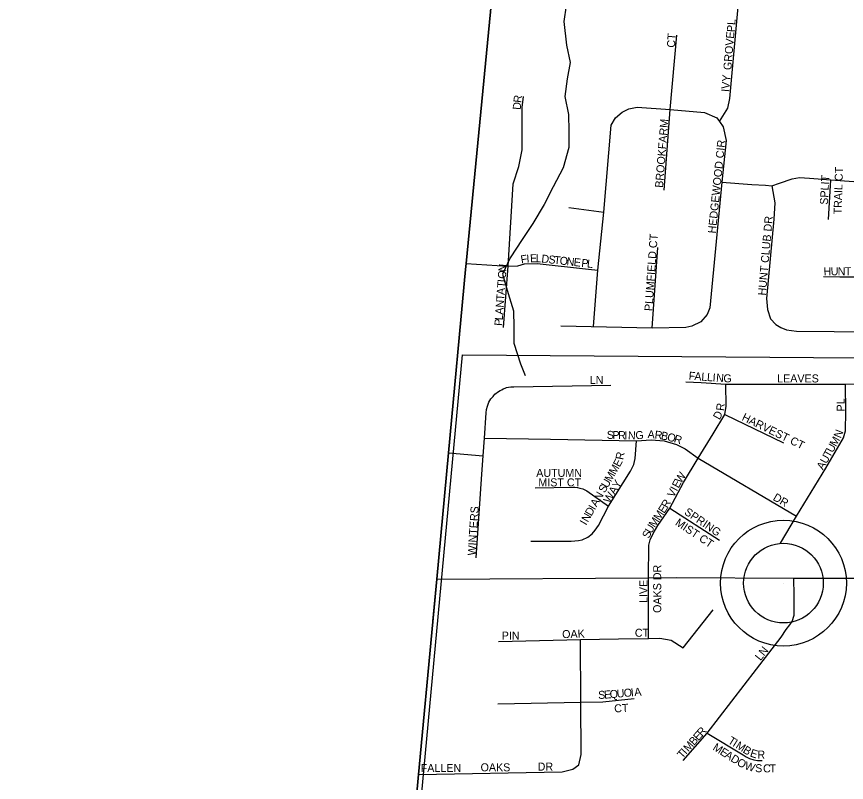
# Model space of a CAD drawing. Extents: x 1310247 to 1664935, y 284496 to 704931.
# Drawn here: x 1442248 to 1447431, y 484337 to 489120 of the extents above; entities that cross this region are included whole.
import ezdxf

# ---------------------------------------------------------------- set-up
doc = ezdxf.new("R2010")
doc.units = 0
for name, color, linetype in [('GM_P_State_Location', 7, 'Continuous'), ('GM_X_Adjacent_County_Text', 7, 'Continuous'), ('GM_X_County', 7, 'Continuous'), ('GM_X_County_Road_Text', 7, 'Continuous'), ('GM_X_Major_River_Text', 7, 'Continuous'), ('GM_X_Minor_River_Text', 7, 'Continuous'), ('GM_X_State_Location', 7, 'Continuous'), ('GM_X_Township', 7, 'Continuous'), ('GM_X_Unincorporated', 7, 'Continuous')]:
    doc.layers.add(name, color=color, linetype=linetype)

msp = doc.modelspace()

# ---------------------------------------------------------------- linework, layer by layer
at = {"layer": 'GM_X_Adjacent_County_Text'}
msp.add_lwpolyline([(1445360.5, 490723.4), (1445054.9, 487578.1), (1445051.2, 487540.6), (1444945, 486395.4), (1444871.9, 485606.9), (1444847.2, 485340), (1444758.9, 484386.7), (1444705.2, 483806.8), (1444523.2, 481841), (1444476.3, 481334.7), (1444250.5, 478850.8), (1444098, 477254), (1443984.3, 476028.1), (1442360.4, 476333.1), (1441578.7, 476479.9)], dxfattribs=at)
at = {"layer": 'GM_X_County'}
msp.add_lwpolyline([(1445032, 487006.9), (1450514.7, 486966.2), (1449969.8, 481647.7), (1444509.2, 481359.2)], close=True, dxfattribs=at)
at = {"layer": 'GM_X_County_Road_Text'}
for points in [[(1444847.5, 485343.8), (1444871.9, 485606.9), (1444945, 486395.5), (1445051.2, 487540.6), (1445054.9, 487578.2), (1445360.5, 490723.4)], [(1444871.9, 485606.9), (1446195.3, 485614.8), (1446366.9, 485615.8), (1447102.5, 485613.3), (1447581.6, 485611.6), (1448666, 485607.8), (1450351.6, 485584.5)], [(1444501.5, 481607), (1444523.2, 481841), (1444705.2, 483806.8), (1444758.9, 484386.7), (1444847.2, 485340), (1444847.5, 485343.8)]]:
    msp.add_lwpolyline(points, dxfattribs=at)
at = {"layer": 'GM_X_Major_River_Text'}
msp.add_line((1447037.8, 485581.4), (1447037.8, 485581.4), dxfattribs=at)
at = {"layer": 'GM_X_Minor_River_Text'}
msp.add_lwpolyline([(1445681.4, 489189), (1445665.4, 489088.8), (1445683.4, 488940.4), (1445705.5, 488832.2), (1445687.5, 488732), (1445671.4, 488621.7), (1445695.5, 488507.4), (1445697.5, 488403.2), (1445697.5, 488303), (1445661.4, 488174.7), (1445599.2, 488056.4), (1445543, 487946.2), (1445472.8, 487827.9), (1445406.6, 487727.7), (1445330.4, 487613.4), (1445282.2, 487511.2), (1445318.4, 487390.9), (1445350.5, 487282.6), (1445354.5, 487180.4), (1445354.5, 487080.2), (1445394.7, 486951.9), (1445424.8, 486877.7)], dxfattribs=at)
at = {"layer": 'GM_X_State_Location'}
for points in [[(1446637.4, 488464.7), (1446690.9, 488548.1), (1446703.2, 488607.4), (1446756.9, 489202.8)], [(1446292.1, 488036.7), (1446330.9, 488538.9), (1446371.9, 489004.7)], [(1445288.3, 487177.1), (1445318.3, 487561.6), (1445348.7, 488075.2), (1445384.5, 488182.8), (1445404.7, 488288), (1445404.7, 488458.2), (1445404.7, 488552.3), (1445413.7, 488621.7)], [(1445850.4, 487183.8), (1445878.4, 487535.4), (1445915.2, 487898.6), (1445962.3, 488441.7), (1445989.2, 488486.5), (1446029.5, 488522.3), (1446072, 488544.7), (1446123.5, 488553.6), (1446330.9, 488538.9), (1446544.3, 488520.1), (1446622.6, 488486.5), (1446637.4, 488464.7), (1446660.7, 488430.6), (1446680.8, 488345.5), (1446653.4, 488085.6), (1446577.8, 487300.2), (1446562.2, 487259.9), (1446521.9, 487212.9), (1446465.9, 487186.1), (1446428, 487177.9), (1446218.2, 487174.8), (1445646.7, 487186.1)], [(1446925, 488066.1), (1446965, 488063.3), (1447014, 488079.4), (1447092.2, 488105.8), (1447137.3, 488113.9), (1447199.5, 488109.8), (1447333, 488100), (1447678.1, 488074.8)], [(1446653.4, 488085.6), (1446840, 488071.9), (1446925, 488066.1)], [(1446965, 488063.3), (1446983.1, 487955.8), (1446978, 487854.7), (1446930.8, 487359.1), (1446937.2, 487291.1), (1446957.1, 487231.5), (1446989.8, 487197.2), (1447021.2, 487178.3), (1447057.1, 487162.8), (1447118.4, 487154.8), (1447589.4, 487150.7), (1447686.6, 487149.2), (1447766.1, 487168.4), (1447814.1, 487203.6), (1448017.9, 487577.6), (1448037.1, 487631.5), (1448014, 487712.4), (1447939.6, 487846)], [(1447318.7, 487851.5), (1447333, 488100)], [(1445698, 487926.6), (1445915.2, 487898.6)], [(1447287.8, 487496), (1447390, 487495.3), (1447517.8, 487493.9), (1447567.1, 487508.1), (1447620, 487543.9), (1447646.4, 487578.2), (1447672.1, 487633.2), (1447767.6, 487835.6)], [(1446218.2, 487174.8), (1446254, 487678.4)], [(1445054.9, 487578.2), (1445313.2, 487561.9)], [(1445313.2, 487561.9), (1445318.3, 487561.6), (1445377.9, 487562.3), (1445420.4, 487574.6), (1445498.8, 487578), (1445820.2, 487543.3), (1445878.4, 487535.4)], [(1445118, 485739.5), (1445154.4, 486262.2), (1445162.4, 486377), (1445170.1, 486486.7), (1445181.2, 486645.3), (1445183.3, 486665.7), (1445188.1, 486686.5), (1445193.5, 486699.2), (1445198.4, 486711.6), (1445204.6, 486722.1), (1445210.7, 486731.5), (1445217.5, 486740.4), (1445223.7, 486747.4), (1445229.3, 486753.6), (1445235.8, 486760.9), (1445242.8, 486766.8), (1445249, 486771), (1445258.7, 486778), (1445268.7, 486784.9), (1445278.6, 486789.7), (1445287.8, 486794.2), (1445298.6, 486798.5), (1445308.8, 486802.3), (1445321.2, 486804.4), (1445335.2, 486807.1), (1445352.7, 486808.1), (1445958.6, 486818.6)], [(1446195.3, 485614.8), (1446197.3, 485817.8), (1446205.3, 485852.5), (1446224.2, 485892.1), (1446252.9, 485940.4), (1446327.9, 486050.4), (1446414.3, 486209.9), (1446504.9, 486361.2), (1446598.5, 486513.2), (1446671.1, 486634.4), (1446680.6, 486687.1), (1446678.8, 486825)], [(1446428.3, 486838.4), (1446524.3, 486834.8), (1446678.8, 486825), (1447426, 486823.5), (1447640.5, 486826.1)], [(1447018.7, 485830.1), (1447119.1, 485999.7), (1447301.5, 486299.4), (1447413.7, 486489.5), (1447424.5, 486533.5), (1447427.6, 486653.5), (1447426, 486823.5)], [(1446671.1, 486634.4), (1447038, 486458.5)], [(1445170.1, 486486.7), (1445581.6, 486480.1), (1446119.5, 486470.3), (1446212, 486475.9), (1446291.8, 486470.3), (1446370.3, 486446.5), (1446423.5, 486419.8), (1446504.9, 486361.2), (1447119.1, 485999.7)], [(1445459.7, 485844.1), (1445711.9, 485844.1), (1445756.7, 485846.9), (1445780.5, 485852.5), (1445815.5, 485867.9), (1445843.5, 485890.3), (1445861.8, 485911.3), (1445881.4, 485940.8), (1445945.8, 486061.2), (1446081.7, 486279.8), (1446102.7, 486323.2), (1446111.1, 486359.6), (1446119.5, 486470.3)], [(1444945, 486395.5), (1445162.4, 486377)], [(1445486.2, 486175.7), (1445721.2, 486179.8), (1445733.6, 486180), (1445750.6, 486178.2), (1445766.8, 486174.7), (1445783.8, 486169.3), (1445796.2, 486164.7), (1445809.1, 486157.9), (1445945.8, 486061.2)], [(1446327.9, 486050.4), (1446638, 485849.4)], [(1446194, 485236.3), (1446195.3, 485614.8)], [(1446410.3, 484472.6), (1446560.7, 484645.1), (1447022.5, 485244.5), (1447054.9, 485291.3), (1447077.6, 485320.7), (1447091.2, 485341.1), (1447104.2, 485381.9), (1447104, 485504.2), (1447102.5, 485613.3)], [(1445258.8, 485216.3), (1445769.5, 485228.4), (1446008.1, 485234), (1446194, 485236.3), (1446265.5, 485237.3), (1446336.1, 485224.3), (1446410.4, 485177.8), (1446598, 485415.6)], [(1444758.9, 484386.7), (1445656.5, 484402.2), (1445722.3, 484419.8), (1445759.1, 484447.5), (1445774.9, 484511.3), (1445772.5, 484837.7), (1445769.5, 485228.4)], [(1445254.1, 484828.3), (1445772.5, 484837.7), (1445908.8, 484840.2), (1446105.4, 484860.6)], [(1446560.7, 484645.1), (1446786.6, 484509.1), (1446805.8, 484497.1), (1446824.8, 484486.2), (1446852.4, 484478.1), (1446875.7, 484473.7), (1446904.1, 484474.3)]]:
    msp.add_lwpolyline(points, dxfattribs=at)
at = {"layer": 'GM_X_Township'}
msp.add_lwpolyline([(1444705.2, 483806.8), (1444758.9, 484386.7), (1444847.2, 485340), (1444871.9, 485606.9), (1444945, 486395.4), (1445051.2, 487540.6), (1445054.9, 487578.1), (1445360.5, 490723.4)], dxfattribs=at)
at = {"layer": 'GM_X_Unincorporated'}
for radius in [392.8, 249]:
    msp.add_circle((1447037.8, 485581.4), radius, dxfattribs=at)

# ---------------------------------------------------------------- texts
at = {"layer": 'GM_P_State_Location'}
for s, rotation, p in [('PL', 86.4254, (1446733.7, 489021.6)), ('CT', 86.8222, (1446359.7, 488924.7)), ('GROVE', 85.2345, (1446711.7, 488784.2)), ('IVY', 85.4288, (1446698.5, 488647.7)), ('R', 83.0497, (1445399.8, 488579.2)), ('D', 85.0875, (1445396.1, 488535.9)), ('BROOKFARM', 85.4518, (1446284.9, 488049.3)), ('HEDGEWOOD CIR', 84.0943, (1446614.9, 487763.6)), ('TRAIL CT', 88.1534, (1447400.5, 487883.3)), ('SPLIT', 86.9078, (1447314.5, 487943.5)), ('HUNT CLUB DR', 84.958, (1446927.3, 487376.2)), ('PLUMFIELD CT', 85.9555, (1446218.9, 487279.3)), ('F', 9.6914, (1445400.6, 487577.4)), ('I', 4.2881, (1445434, 487583.2)), ('E', 1.6393, (1445455.3, 487584.8)), ('L', 357.3763, (1445489.6, 487585.8)), ('D', 354.0001, (1445523.9, 487584.3)), ('S', 353.8137, (1445567.7, 487579.7)), ('T', 353.8147, (1445602.7, 487575.9)), ('O', 353.8135, (1445637.6, 487572.1)), ('N', 353.8195, (1445681.4, 487567.3)), ('E', 353.8367, (1445725.2, 487562.6)), ('P', 353.7865, (1445773.3, 487557.4)), ('L', 353.8294, (1445808.3, 487553.6)), ('N', 84.2959, (1445306.1, 487524.5)), ('H', 0.2405, (1447288.7, 487503.6)), ('U', 0.252, (1447332.8, 487503.8)), ('N', 0.2405, (1447376.7, 487504)), ('T', 0.2337, (1447420.7, 487504.2)), ('O', 85.8661, (1445302.9, 487480.9)), ('T', 85.8716, (1445298.8, 487423.9)), ('I', 85.8775, (1445301.3, 487459)), ('T', 85.8716, (1445293.1, 487344.9)), ('A', 85.8661, (1445295.6, 487380)), ('N', 85.877, (1445289.9, 487301)), ('A', 85.8715, (1445286.8, 487257.1)), ('P', 85.8716, (1445281.7, 487186.8)), ('L', 85.8716, (1445284.2, 487222)), ('LN', 0, (1445827.9, 486826)), ('F', 355.7888, (1446444.6, 486852.4)), ('A', 355.804, (1446479.7, 486849.8)), ('L', 355.7888, (1446523.6, 486846.6)), ('L', 355.7986, (1446558.7, 486844)), ('I', 355.8087, (1446593.8, 486841.4)), ('N', 355.7999, (1446615.8, 486839.8)), ('G', 358.0112, (1446661.8, 486836.4)), ('LEAVES', 0, (1446998.3, 486834.8)), ('PL', 90, (1447420.1, 486653.8)), ('R', 82.64, (1446665.8, 486655)), ('D', 61.216, (1446638.5, 486597.5)), ('HARVEST CT', 334.0421, (1446773.6, 486600.7)), ('S', 358.6884, (1445933.7, 486482.8)), ('P', 358.6884, (1445968.9, 486482)), ('R', 358.6641, (1446004.1, 486481.2)), ('I', 358.7093, (1446043.7, 486480.3)), ('N', 359.2665, (1446066.2, 486479.7)), ('G', 4.18, (1446114.9, 486479.3)), ('A', 356.6977, (1446187.9, 486487.2)), ('R', 353.2575, (1446231.1, 486484.8)), ('B', 349.4497, (1446269.5, 486480.2)), ('O', 345.1685, (1446307.5, 486473.2)), ('R', 343.224, (1446349.6, 486462.1)), ('N', 68.303, (1447395.2, 486483)), ('U', 60.8419, (1447344.9, 486392)), ('M', 60.8457, (1447366.4, 486430.5)), ('R', 78.4968, (1446036.7, 486348.6)), ('T', 60.8421, (1447327.8, 486361.3)), ('E', 61.3472, (1446014.2, 486302.4)), ('U', 60.8267, (1447306.3, 486322.9)), ('AUTUMN', 0, (1445493.5, 486245.2)), ('M', 60.036, (1445987.2, 486255.6)), ('A', 60.8244, (1447284.9, 486284.4)), ('M', 60.0281, (1445960.9, 486209.9)), ('W', 58.0962, (1446398.5, 486201.3)), ('MIST CT', 0, (1445506.7, 486185.6)), ('S', 60.0489, (1445921.3, 486141.3)), ('U', 60.0437, (1445938.9, 486171.8)), ('WAY', 59.62, (1445953, 486076.1)), ('E', 62.1517, (1446382.5, 486171)), ('N', 60.0437, (1445892.7, 486091.7)), ('V', 62.3596, (1446351.9, 486112.5)), ('I', 62.3853, (1446372.3, 486151.5)), ('DR', 329.5322, (1446967.8, 486103.1)), ('A', 60.0315, (1445870.7, 486053.6)), ('R', 60.773, (1446314, 486045.5)), ('WINTERS', 86.3069, (1445114.5, 485752.4)), ('D', 60.0315, (1445837.8, 485996.4)), ('I', 60.0367, (1445859.7, 486034.5)), ('M', 56.3958, (1446263.2, 485968.6)), ('E', 56.5035, (1446292.5, 486012.7)), ('SPRING', 325.6701, (1446414, 486014.8)), ('N', 60.0315, (1445815.8, 485958.2)), ('M', 56.4615, (1446234, 485924.6)), ('MIST CT', 326.3111, (1446357.4, 485947.7)), ('I', 60.0518, (1445804.8, 485939.2)), ('U', 59.248, (1446211.9, 485887.3)), ('S', 64.9377, (1446197.6, 485856.6)), ('OAKS DR', 90, (1446274.1, 485395.4)), ('LIVE', 90, (1446188.1, 485457)), ('PIN', 0, (1445277.9, 485228.8)), ('OAK', 1.4367, (1445656, 485237.6)), ('CT', 0, (1446109.5, 485246.4)), ('LN', 51.3366, (1446894.3, 485093.2)), ('S', 1.9128, (1445881.1, 484857.9)), ('E', 4.6753, (1445918.9, 484859.2)), ('Q', 4.9782, (1445954.3, 484862.1)), ('U', 5.0229, (1445998.2, 484865.9)), ('O', 5.0229, (1446042, 484869.8)), ('I', 5.0452, (1446085.9, 484873.6)), ('A', 5.0114, (1446107.8, 484875.6)), ('CT', 3.1781, (1445981.7, 484773.3)), ('E', 48.2793, (1446505.8, 484593.6)), ('R', 49.2037, (1446529.8, 484620.5)), ('M', 48.2727, (1446444.3, 484524.6)), ('B', 48.2475, (1446479.5, 484564)), ('T', 327.9772, (1446686.7, 484584.8)), ('I', 327.9566, (1446716.5, 484566.2)), ('M', 327.9797, (1446735.2, 484554.5)), ('T', 48.2666, (1446406.2, 484482)), ('I', 48.263, (1446429.7, 484508.2)), ('M', 327.6084, (1446591.8, 484543.3)), ('E', 327.5906, (1446636.4, 484515)), ('B', 327.9766, (1446779.9, 484526.5)), ('E', 341.4427, (1446824.9, 484500.1)), ('R', 358.8874, (1446874.3, 484486.1)), ('A', 327.6159, (1446666.1, 484496.1)), ('D', 327.7935, (1446703.4, 484472.5)), ('O', 329.744, (1446742.2, 484448)), ('FALLEN', 0, (1444771.9, 484401.6)), ('OAKS', 0, (1445145.9, 484406)), ('DR', 0, (1445502.3, 484410.4)), ('W', 342.4691, (1446791.3, 484421)), ('S', 357.9084, (1446860.3, 484401.2)), ('C', 359.4237, (1446910.1, 484399.6)), ('T', 359.9457, (1446950.2, 484399.2))]:
    msp.add_text(s, height=50, rotation=rotation, dxfattribs=at).set_placement(p)

doc.saveas('drawing.dxf')
